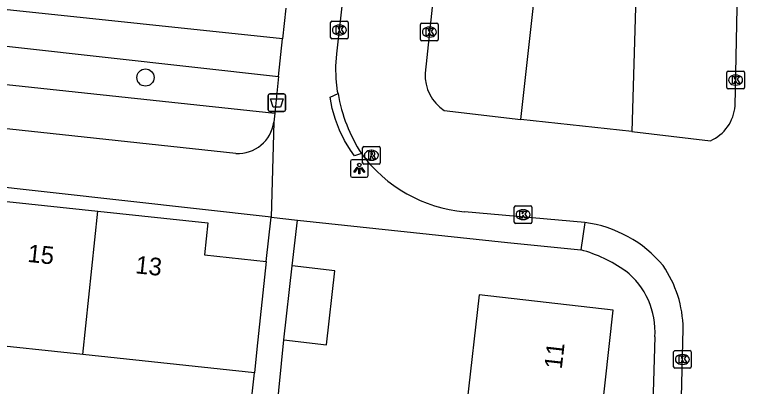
# Model space of a CAD drawing. Extents: x 162026 to 163499, y 387297 to 388169.
# Drawn here: x 162790.59 to 162832.17, y 387971.99 to 387993.07 of the extents above; entities that cross this region are included whole.
import ezdxf

# ---------------------------------------------------------------- set-up
doc = ezdxf.new("R2010")
doc.units = 0
for name, color, linetype in [('IMGEO_Afvalbak', 7, 'Continuous'), ('IMGEO_Boom', 7, 'Continuous'), ('IMGEO_Groenvoorziening', 7, 'Continuous'), ('IMGEO_Kolk', 7, 'Continuous'), ('IMGEO_Lichtpunt', 7, 'Continuous'), ('IMGEO_Pand', 7, 'Continuous'), ('IMGEO_Pand_nummerreeks', 7, 'Continuous'), ('IMGEO_Parkeervlak_open', 7, 'Continuous'), ('IMGEO_Rijbaan_lokaal_open', 7, 'Continuous'), ('IMGEO_Rioolput', 7, 'Continuous'), ('IMGEO_Voetpad_open', 7, 'Continuous')]:
    doc.layers.add(name, color=color, linetype=linetype)

msp = doc.modelspace()

# ---------------------------------------------------------------- linework, layer by layer
at = {"layer": 'IMGEO_Afvalbak'}
for p, q in [((162804.95, 387987.68), (162804.95, 387988.48)), ((162804.95, 387988.48), (162804.95, 387987.68)), ((162805.05, 387988.58), (162805.84, 387988.58)), ((162805.84, 387988.58), (162805.05, 387988.58)), ((162805.94, 387988.48), (162805.94, 387987.68)), ((162805.94, 387987.68), (162805.94, 387988.48)), ((162805.84, 387987.58), (162805.05, 387987.58)), ((162805.05, 387987.58), (162805.84, 387987.58))]:
    msp.add_line(p, q, dxfattribs=at)
msp.add_lwpolyline([(162805.093, 387988.294), (162805.797, 387988.294), (162805.648, 387987.824), (162805.242, 387987.824), (162805.093, 387988.294)], dxfattribs=at)
for centre, start, end in [((162805.05, 387988.48), 90, 180), ((162805.05, 387988.48), 90, 180), ((162805.84, 387988.48), 0, 90), ((162805.84, 387988.48), 360, 90), ((162805.05, 387987.68), 180, 270), ((162805.05, 387987.68), 180, 270), ((162805.84, 387987.68), 270, 0), ((162805.84, 387987.68), 270, 0)]:
    msp.add_arc(centre, 0.1, start, end, dxfattribs=at)
at = {"layer": 'IMGEO_Boom'}
msp.add_circle((162798.002, 387989.504), 0.489, dxfattribs=at)
at = {"layer": 'IMGEO_Groenvoorziening'}
for points in [[(162780.972, 387992.298), (162805.547, 387989.555)], [(162780.738, 387990.115), (162805.326, 387987.484)]]:
    msp.add_lwpolyline(points, dxfattribs=at)
at = {"layer": 'IMGEO_Kolk'}
for p, q in [((162808.496, 387991.773), (162808.496, 387992.625)), ((162808.571, 387992.699), (162809.423, 387992.699)), ((162809.497, 387992.625), (162809.497, 387991.773)), ((162813.67, 387992.581), (162814.522, 387992.581)), ((162808.984, 387992.479), (162809.009, 387992.479)), ((162813.595, 387991.655), (162813.595, 387992.507)), ((162814.083, 387992.361), (162814.108, 387992.361)), ((162814.596, 387992.507), (162814.596, 387991.655)), ((162809.423, 387991.699), (162808.571, 387991.699)), ((162809.007, 387991.919), (162808.982, 387991.919)), ((162814.106, 387991.801), (162814.081, 387991.801)), ((162814.522, 387991.581), (162813.67, 387991.581)), ((162830.947, 387988.933), (162830.947, 387989.785)), ((162831.022, 387989.859), (162831.874, 387989.859)), ((162831.435, 387989.639), (162831.46, 387989.639)), ((162831.948, 387989.785), (162831.948, 387988.933)), ((162831.874, 387988.859), (162831.022, 387988.859)), ((162831.458, 387989.079), (162831.433, 387989.079)), ((162818.906, 387981.303), (162818.906, 387982.155)), ((162818.981, 387982.229), (162819.833, 387982.229)), ((162819.907, 387982.155), (162819.907, 387981.303)), ((162819.394, 387982.009), (162819.419, 387982.009)), ((162819.417, 387981.449), (162819.392, 387981.449)), ((162819.833, 387981.229), (162818.981, 387981.229)), ((162827.936, 387973.092), (162827.936, 387973.944)), ((162828.011, 387974.018), (162828.863, 387974.018)), ((162828.937, 387973.944), (162828.937, 387973.092)), ((162828.424, 387973.798), (162828.449, 387973.798)), ((162828.863, 387973.018), (162828.011, 387973.018)), ((162828.447, 387973.238), (162828.422, 387973.238))]:
    msp.add_line(p, q, dxfattribs=at)
for points in [[(162808.496, 387991.773), (162808.496, 387992.625)], [(162808.571, 387992.699), (162809.423, 387992.699)], [(162809.497, 387992.625), (162809.497, 387991.773)], [(162813.67, 387992.581), (162814.522, 387992.581)], [(162808.817, 387992.399), (162808.94, 387992.399), (162808.94, 387992.248), (162809.07, 387992.399), (162809.234, 387992.399), (162809.088, 387992.248), (162809.241, 387991.999), (162809.089, 387991.999), (162809.004, 387992.163), (162808.94, 387992.096), (162808.94, 387991.999), (162808.817, 387991.999), (162808.817, 387992.399)], [(162813.595, 387991.655), (162813.595, 387992.507)], [(162813.916, 387992.281), (162814.039, 387992.281), (162814.039, 387992.13), (162814.169, 387992.281), (162814.333, 387992.281), (162814.187, 387992.13), (162814.34, 387991.881), (162814.188, 387991.881), (162814.103, 387992.045), (162814.039, 387991.978), (162814.039, 387991.881), (162813.916, 387991.881), (162813.916, 387992.281)], [(162814.596, 387992.507), (162814.596, 387991.655)], [(162809.423, 387991.699), (162808.571, 387991.699)], [(162814.522, 387991.581), (162813.67, 387991.581)], [(162830.947, 387988.933), (162830.947, 387989.785)], [(162831.022, 387989.859), (162831.874, 387989.859)], [(162831.948, 387989.785), (162831.948, 387988.933)], [(162831.268, 387989.559), (162831.391, 387989.559), (162831.391, 387989.408), (162831.521, 387989.559), (162831.685, 387989.559), (162831.539, 387989.408), (162831.692, 387989.159), (162831.54, 387989.159), (162831.455, 387989.323), (162831.391, 387989.256), (162831.391, 387989.159), (162831.268, 387989.159), (162831.268, 387989.559)], [(162831.874, 387988.859), (162831.022, 387988.859)], [(162818.906, 387981.303), (162818.906, 387982.155)], [(162818.981, 387982.229), (162819.833, 387982.229)], [(162819.907, 387982.155), (162819.907, 387981.303)], [(162819.227, 387981.929), (162819.35, 387981.929), (162819.35, 387981.778), (162819.48, 387981.929), (162819.644, 387981.929), (162819.498, 387981.778), (162819.651, 387981.529), (162819.499, 387981.529), (162819.414, 387981.693), (162819.35, 387981.626), (162819.35, 387981.529), (162819.227, 387981.529), (162819.227, 387981.929)], [(162819.833, 387981.229), (162818.981, 387981.229)], [(162827.936, 387973.092), (162827.936, 387973.944)], [(162828.011, 387974.018), (162828.863, 387974.018)], [(162828.937, 387973.944), (162828.937, 387973.092)], [(162828.257, 387973.718), (162828.38, 387973.718), (162828.38, 387973.567), (162828.51, 387973.718), (162828.674, 387973.718), (162828.528, 387973.567), (162828.681, 387973.318), (162828.529, 387973.318), (162828.444, 387973.482), (162828.38, 387973.415), (162828.38, 387973.318), (162828.257, 387973.318), (162828.257, 387973.718)], [(162828.863, 387973.018), (162828.011, 387973.018)]]:
    msp.add_lwpolyline(points, dxfattribs=at)
for centre, start, end in [((162808.573, 387992.623), 91.552, 178.448), ((162808.573, 387992.623), 91.552, 178.448), ((162809.421, 387992.623), 1.552, 88.448), ((162809.421, 387992.623), 1.552, 88.448), ((162813.672, 387992.505), 91.552, 178.448), ((162813.672, 387992.505), 91.552, 178.448), ((162814.52, 387992.505), 1.552, 88.448), ((162814.52, 387992.505), 1.552, 88.448), ((162808.573, 387991.775), 181.552, 268.448), ((162808.573, 387991.775), 181.552, 268.448), ((162809.421, 387991.775), 271.552, 358.448), ((162809.421, 387991.775), 271.552, 358.448), ((162813.672, 387991.657), 181.552, 268.448), ((162813.672, 387991.657), 181.552, 268.448), ((162814.52, 387991.657), 271.552, 358.448), ((162814.52, 387991.657), 271.552, 358.448), ((162831.024, 387989.783), 91.552, 178.448), ((162831.024, 387989.783), 91.552, 178.448), ((162831.872, 387989.783), 1.552, 88.448), ((162831.872, 387989.783), 1.552, 88.448), ((162831.024, 387988.935), 181.552, 268.448), ((162831.024, 387988.935), 181.552, 268.448), ((162831.872, 387988.935), 271.552, 358.448), ((162831.872, 387988.935), 271.552, 358.448), ((162818.983, 387982.153), 91.552, 178.448), ((162818.983, 387982.153), 91.552, 178.448), ((162819.831, 387982.153), 1.552, 88.448), ((162819.831, 387982.153), 1.552, 88.448), ((162818.983, 387981.305), 181.552, 268.448), ((162818.983, 387981.305), 181.552, 268.448), ((162819.831, 387981.305), 271.552, 358.448), ((162819.831, 387981.305), 271.552, 358.448), ((162828.013, 387973.942), 91.552, 178.448), ((162828.013, 387973.942), 91.552, 178.448), ((162828.861, 387973.942), 1.552, 88.448), ((162828.861, 387973.942), 1.552, 88.448), ((162828.013, 387973.094), 181.552, 268.448), ((162828.013, 387973.094), 181.552, 268.448), ((162828.861, 387973.094), 271.552, 358.448), ((162828.861, 387973.094), 271.552, 358.448)]:
    msp.add_arc(centre, 0.0765, start, end, dxfattribs=at)
for centre, major_axis, ratio, start_param, end_param in [((162808.983, 387992.199), (-0.387, 0.002), 0.722429, 4.712389, 7.853982), ((162809.008, 387992.199), (-0.39, 0.002), 0.717154, 1.570796, 4.712389), ((162814.082, 387992.081), (-0.387, 0.002), 0.722429, 4.712389, 7.853982), ((162814.107, 387992.081), (-0.39, 0.002), 0.717154, 1.570796, 4.712389), ((162831.434, 387989.359), (-0.387, 0.002), 0.722429, 4.712389, 7.853982), ((162831.459, 387989.359), (-0.39, 0.002), 0.717154, 1.570796, 4.712389), ((162819.393, 387981.729), (-0.387, 0.002), 0.722429, 4.712389, 7.853982), ((162819.418, 387981.729), (-0.39, 0.002), 0.717154, 1.570796, 4.712389), ((162828.423, 387973.518), (-0.387, 0.002), 0.722429, 4.712389, 7.853982), ((162828.448, 387973.518), (-0.39, 0.002), 0.717154, 1.570796, 4.712389)]:
    msp.add_ellipse(centre, major_axis=major_axis, ratio=ratio, start_param=start_param, end_param=end_param, dxfattribs=at)
at = {"layer": 'IMGEO_Lichtpunt'}
for p, q in [((162809.621, 387984.748), (162809.621, 387983.941)), ((162809.621, 387984.748), (162809.621, 387983.941)), ((162810.523, 387984.843), (162809.715, 387984.843)), ((162810.523, 387984.843), (162809.715, 387984.843)), ((162810.617, 387983.941), (162810.617, 387984.748)), ((162810.617, 387983.941), (162810.617, 387984.748)), ((162809.715, 387983.847), (162810.523, 387983.847)), ((162809.715, 387983.847), (162810.523, 387983.847))]:
    msp.add_line(p, q, dxfattribs=at)
for points in [[(162809.995, 387984.412), (162810.034, 387984.384), (162809.846, 387984.122), (162809.808, 387984.149), (162809.995, 387984.412)], [(162810.097, 387984.364), (162810.144, 387984.364), (162810.144, 387984.042), (162810.097, 387984.042), (162810.097, 387984.364)], [(162810.207, 387984.384), (162810.245, 387984.411), (162810.432, 387984.149), (162810.393, 387984.121), (162810.207, 387984.384)]]:
    msp.add_lwpolyline(points, dxfattribs=at)
msp.add_circle((162810.12, 387984.546), 0.0994, dxfattribs=at)
for centre, start, end in [((162809.715, 387984.748), 90, 180), ((162809.715, 387984.748), 90, 180), ((162810.523, 387984.748), 0, 90), ((162810.523, 387984.748), 0, 90), ((162809.715, 387983.941), 180, 270), ((162809.715, 387983.941), 180, 270), ((162810.523, 387983.941), 270, 0), ((162810.523, 387983.941), 270, 360)]:
    msp.add_arc(centre, 0.0946, start, end, dxfattribs=at)
at = {"layer": 'IMGEO_Pand'}
for points in [[(162789.234, 387982.571), (162795.308, 387981.927)], [(162794.443, 387973.799), (162795.308, 387981.927)], [(162795.308, 387981.927), (162801.532, 387981.268), (162801.339, 387979.451), (162804.85, 387979.08)], [(162804.85, 387979.08), (162804.323, 387974.108), (162804.181, 387972.767)], [(162805.839, 387974.622), (162806.316, 387978.825)], [(162805.839, 387974.622), (162808.254, 387974.348), (162808.731, 387978.551), (162806.316, 387978.825)], [(162823.823, 387970.128), (162824.513, 387976.315), (162816.912, 387977.179), (162816.213, 387971.028)], [(162794.443, 387973.799), (162788.368, 387974.442)], [(162804.181, 387972.767), (162794.443, 387973.799)]]:
    msp.add_lwpolyline(points, dxfattribs=at)
at = {"layer": 'IMGEO_Parkeervlak_open'}
for points in [[(162819.275, 387987.125), (162823.718, 388027.069)], [(162826.751, 388026.734), (162825.575, 387986.441)]]:
    msp.add_lwpolyline(points, dxfattribs=at)
at = {"layer": 'IMGEO_Rijbaan_lokaal_open'}
for points in [[(162808.916, 387988.59), (162808.895, 387988.716), (162808.815, 387989.425), (162808.799, 387990.139), (162808.847, 387990.851), (162809.874, 388000), (162812.818, 388026.254)], [(162817.648, 388025.583), (162813.847, 387989.747)], [(162831.419, 387987.894), (162832.17, 388024.098)], [(162814.932, 387987.635), (162819.275, 387987.125)], [(162825.575, 387986.441), (162819.275, 387987.125)], [(162825.575, 387986.441), (162830.017, 387985.915)], [(162822.902, 387981.277), (162816.08, 387981.89)], [(162827.471, 387935.166), (162827.514, 387938.187), (162828.249, 387965.958), (162828.475, 387975.26)]]:
    msp.add_lwpolyline(points, dxfattribs=at)
for centre, radius, start, end in [((162816.262, 387989.653), 2.417, 177.767, 236.6149), ((162817.795, 387990.098), 9.006, 189.6385, 213.0379), ((162829.066, 387988.075), 2.36, 293.7602, 355.6093), ((162816.833, 387990.033), 8.177, 216.3306, 264.7182), ((162822.026, 387974.429), 6.904, 39.7125, 82.7106), ((162822.076, 387975.197), 6.399, 0.5649, 34.7036)]:
    msp.add_arc(centre, radius, start, end, dxfattribs=at)
at = {"layer": 'IMGEO_Rioolput'}
for p, q in [((162810.311, 387984.67), (162810.311, 387985.522)), ((162810.386, 387985.596), (162811.238, 387985.596)), ((162811.312, 387985.522), (162811.312, 387984.67)), ((162810.799, 387985.376), (162810.824, 387985.376)), ((162810.822, 387984.816), (162810.797, 387984.816)), ((162811.238, 387984.596), (162810.386, 387984.596))]:
    msp.add_line(p, q, dxfattribs=at)
for points in [[(162810.311, 387984.67), (162810.311, 387985.522)], [(162810.386, 387985.596), (162811.238, 387985.596)], [(162811.312, 387985.522), (162811.312, 387984.67)], [(162810.9, 387985.294), (162810.648, 387985.296), (162810.648, 387984.896)], [(162810.648, 387984.896), (162810.772, 387984.896), (162810.772, 387985.058), (162810.783, 387985.058)], [(162810.826, 387985.215), (162810.772, 387985.215), (162810.772, 387985.134)], [(162810.772, 387985.134), (162810.824, 387985.134)], [(162810.83, 387985.029), (162810.901, 387984.896), (162811.041, 387984.896), (162810.976, 387985.022)], [(162811.238, 387984.596), (162810.386, 387984.596)]]:
    msp.add_lwpolyline(points, dxfattribs=at)
for centre, radius, start, end in [((162810.388, 387985.52), 0.0765, 91.552, 178.448), ((162810.388, 387985.52), 0.0765, 91.552, 178.448), ((162811.236, 387985.52), 0.0765, 1.552, 88.448), ((162811.236, 387985.52), 0.0765, 1.552, 88.448), ((162810.782, 387985.005), 0.0533, 26.0293, 88.6989), ((162810.808, 387985.323), 0.19, 274.7715, 282.9687), ((162810.832, 387985.119), 0.0964, 77.0061, 93.1865), ((162810.846, 387985.176), 0.0378, 276.6634, 79.6772), ((162810.899, 387985.184), 0.109, 350.3612, 89.416), ((162810.897, 387985.184), 0.112, 277.5842, 350.9817), ((162810.881, 387984.969), 0.108, 29.5134, 73.7905), ((162810.388, 387984.672), 0.0765, 181.552, 268.448), ((162810.388, 387984.672), 0.0765, 181.552, 268.448), ((162811.236, 387984.672), 0.0765, 271.552, 358.448), ((162811.236, 387984.672), 0.0765, 271.552, 358.448)]:
    msp.add_arc(centre, radius, start, end, dxfattribs=at)
for centre, major_axis, ratio, start_param, end_param in [((162810.798, 387985.096), (-0.387, 0.002), 0.722429, 4.712389, 7.853982), ((162810.823, 387985.096), (-0.39, 0.002), 0.717154, 1.570796, 4.712389)]:
    msp.add_ellipse(centre, major_axis=major_axis, ratio=ratio, start_param=start_param, end_param=end_param, dxfattribs=at)
at = {"layer": 'IMGEO_Voetpad_open'}
for points in [[(162805.775, 387991.698), (162781.186, 387994.298), (162780.972, 387992.298)], [(162805.949, 387993.437), (162805.775, 387991.698)], [(162805.547, 387989.555), (162805.775, 387991.698)], [(162803.126, 387985.205), (162780.472, 387987.629), (162780.738, 387990.115)], [(162805.547, 387989.555), (162805.326, 387987.484)], [(162810.245, 387985.188), (162809.853, 387985.057), (162809.625, 387985.377), (162809.286, 387985.931), (162808.999, 387986.514), (162808.764, 387987.12), (162808.585, 387987.744), (162808.462, 387988.382), (162808.916, 387988.59)], [(162805.118, 387981.588), (162755.181, 387987.168)], [(162805.326, 387987.484), (162805.272, 387986.976)], [(162805.272, 387986.976), (162805.118, 387981.588)], [(162804.85, 387979.08), (162805.118, 387981.588)], [(162805.118, 387981.588), (162806.611, 387981.421)], [(162806.316, 387978.825), (162806.611, 387981.421)], [(162806.611, 387981.421), (162818.528, 387980.145), (162822.685, 387979.729)], [(162822.902, 387981.277), (162822.685, 387979.729)], [(162826.871, 387974.798), (162825.775, 387938.068), (162825.769, 387937.948), (162825.74, 387937.708), (162825.69, 387937.472), (162825.619, 387937.241), (162825.528, 387937.018), (162825.417, 387936.803), (162825.287, 387936.599), (162825.14, 387936.408), (162824.976, 387936.231), (162824.797, 387936.069), (162824.604, 387935.923), (162824.399, 387935.796), (162824.184, 387935.687), (162823.959, 387935.598), (162823.728, 387935.529), (162823.491, 387935.481), (162823.251, 387935.455), (162823.01, 387935.45)], [(162805.437, 387970.407), (162805.839, 387974.622)], [(162773.709, 387962.419), (162802.644, 387959.086), (162804.181, 387972.767)]]:
    msp.add_lwpolyline(points, dxfattribs=at)
for centre, radius, start, end in [((162803.253, 387987.237), 2.036, 266.4314, 352.6313), ((162820.537, 387971.902), 8.117, 54.9448, 74.6552), ((162822.516, 387975.102), 4.366, 356.0081, 52.0757)]:
    msp.add_arc(centre, radius, start, end, dxfattribs=at)

# ---------------------------------------------------------------- texts
at = {"layer": 'IMGEO_Pand_nummerreeks'}
for s, rotation, p in [('15', 353.9531, (162791.287, 387979.055)), ('13', 353.9531, (162797.399, 387978.408)), ('11', 83.5118, (162821.593, 387972.939))]:
    msp.add_text(s, height=1, rotation=rotation, dxfattribs=at).set_placement(p)

doc.saveas('drawing.dxf')
